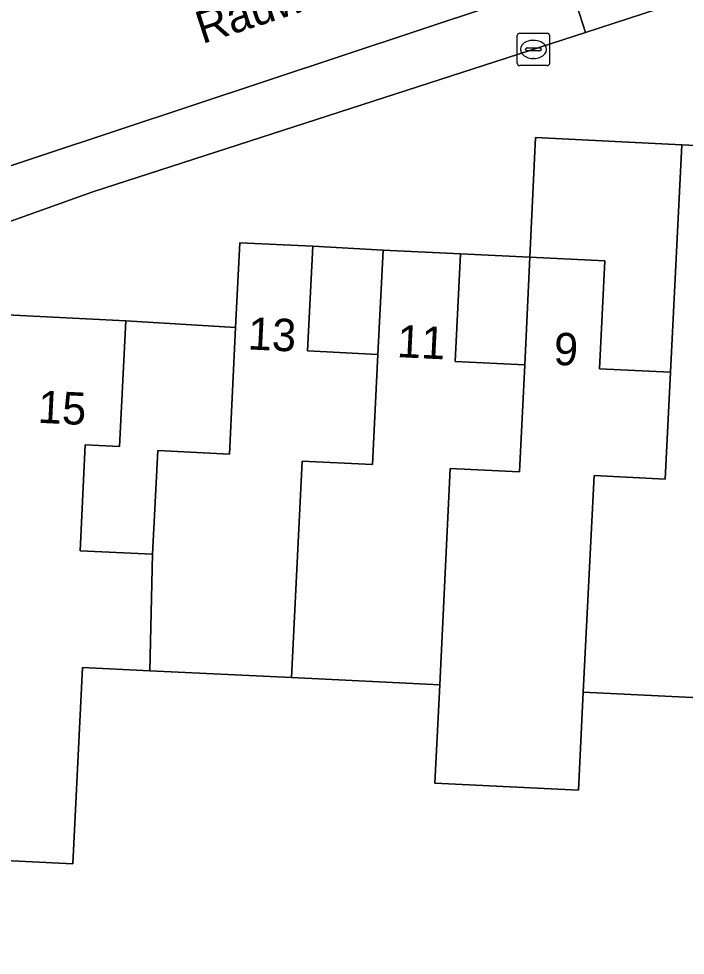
# Model space of a CAD drawing. Extents: x 162989 to 165008, y 383432 to 384338.
# Drawn here: x 164820.82 to 164841.41, y 383769.63 to 383798.57 of the extents above; entities that cross this region are included whole.
import ezdxf

# ---------------------------------------------------------------- set-up
doc = ezdxf.new("R2010")
doc.units = 0
for name, color, linetype in [('IMGEO_Erf', 7, 'Continuous'), ('IMGEO_Kolk', 7, 'Continuous'), ('IMGEO_Openbare_ruimte_label', 7, 'Continuous'), ('IMGEO_Pand', 7, 'Continuous'), ('IMGEO_Pand_nummerreeks', 7, 'Continuous'), ('IMGEO_Parkeervlak_open', 7, 'Continuous'), ('IMGEO_Rijbaan_lokaal_open', 7, 'Continuous'), ('IMGEO_Voetpad_open', 7, 'Continuous')]:
    doc.layers.add(name, color=color, linetype=linetype)

msp = doc.modelspace()

# ---------------------------------------------------------------- linework, layer by layer
at = {"layer": 'IMGEO_Erf'}
for points in [[(164836.617, 383791.199), (164838.925, 383791.086), (164838.761, 383787.756), (164840.958, 383787.647), (164841.304, 383794.676), (164836.783, 383794.906)], [(164829.905, 383791.54), (164829.745, 383788.303), (164831.92, 383788.196), (164832.078, 383791.42)], [(164834.472, 383791.302), (164834.308, 383787.979), (164836.453, 383787.873), (164836.617, 383791.199)], [(164824.133, 383789.236), (164823.941, 383785.348), (164822.879, 383785.4), (164822.718, 383782.129), (164824.961, 383782.02), (164825.119, 383785.228), (164827.33, 383785.119), (164827.523, 383789.033)]]:
    msp.add_lwpolyline(points, close=True, dxfattribs=at)
msp.add_lwpolyline([(164843.114, 383777.524), (164838.265, 383777.763), (164838.116, 383774.729), (164833.679, 383774.947), (164833.828, 383777.981), (164829.246, 383778.207), (164824.877, 383778.422), (164822.79, 383778.525), (164822.491, 383772.449), (164817.468, 383772.696), (164815.895, 383772.774), (164815.752, 383769.87), (164810.693, 383770.119), (164808.731, 383770.216), (164808.575, 383767.048)], dxfattribs=at)
at = {"layer": 'IMGEO_Kolk'}
for p, q in [((164836.224, 383797.199), (164836.224, 383798.051)), ((164836.299, 383798.125), (164837.151, 383798.125)), ((164837.225, 383798.051), (164837.225, 383797.199)), ((164836.483, 383797.619), (164836.483, 383797.631)), ((164836.526, 383797.668), (164836.924, 383797.668)), ((164836.712, 383797.905), (164836.737, 383797.905)), ((164836.967, 383797.631), (164836.967, 383797.619)), ((164836.921, 383797.582), (164836.523, 383797.582)), ((164836.735, 383797.345), (164836.71, 383797.345)), ((164837.151, 383797.125), (164836.299, 383797.125))]:
    msp.add_line(p, q, dxfattribs=at)
for points in [[(164836.224, 383797.199), (164836.224, 383798.051)], [(164836.299, 383798.125), (164837.151, 383798.125)], [(164837.225, 383798.051), (164837.225, 383797.199)], [(164837.151, 383797.125), (164836.299, 383797.125)]]:
    msp.add_lwpolyline(points, dxfattribs=at)
for centre, radius, start, end in [((164836.301, 383798.049), 0.0765, 91.552, 178.448), ((164836.301, 383798.049), 0.0765, 91.552, 178.448), ((164837.149, 383798.049), 0.0765, 1.552, 88.448), ((164837.149, 383798.049), 0.0765, 1.552, 88.448), ((164836.523, 383797.628), 0.0403, 85.8775, 175.7526), ((164836.928, 383797.63), 0.0386, 1.7309, 96.639), ((164836.52, 383797.618), 0.0366, 178.938, 274.7102), ((164836.924, 383797.625), 0.043, 264.8664, 352.4533), ((164836.301, 383797.201), 0.0765, 181.552, 268.448), ((164836.301, 383797.201), 0.0765, 181.552, 268.448), ((164837.149, 383797.201), 0.0765, 271.552, 358.448), ((164837.149, 383797.201), 0.0765, 271.552, 358.448)]:
    msp.add_arc(centre, radius, start, end, dxfattribs=at)
for centre, major_axis, ratio, start_param, end_param in [((164836.711, 383797.625), (-0.387, 0.002), 0.722429, 4.712389, 7.853982), ((164836.736, 383797.625), (-0.39, 0.002), 0.717154, 1.570796, 4.712389)]:
    msp.add_ellipse(centre, major_axis=major_axis, ratio=ratio, start_param=start_param, end_param=end_param, dxfattribs=at)
at = {"layer": 'IMGEO_Pand'}
for points in [[(164840.958, 383787.647), (164840.798, 383784.345), (164838.596, 383784.453), (164838.265, 383777.763), (164843.114, 383777.524), (164843.258, 383780.449), (164845.223, 383780.352), (164845.574, 383787.362), (164845.412, 383787.37), (164843.165, 383787.479), (164843.329, 383790.829), (164844.524, 383790.771), (164844.708, 383794.508), (164841.304, 383794.676)], [(164824.877, 383778.422), (164829.246, 383778.207), (164829.577, 383784.897), (164831.751, 383784.79), (164831.92, 383788.196), (164829.745, 383788.303), (164829.905, 383791.54), (164827.652, 383791.65), (164827.523, 383789.033), (164827.33, 383785.119), (164825.119, 383785.228), (164824.961, 383782.02)], [(164833.828, 383777.981), (164834.151, 383784.672), (164836.296, 383784.567), (164836.453, 383787.873), (164834.308, 383787.979), (164834.472, 383791.302), (164832.078, 383791.42), (164831.92, 383788.196), (164831.751, 383784.79), (164829.577, 383784.897), (164829.246, 383778.207)], [(164838.596, 383784.453), (164840.798, 383784.345), (164840.958, 383787.647), (164838.761, 383787.756), (164838.925, 383791.086), (164836.617, 383791.199), (164836.453, 383787.873), (164836.296, 383784.567), (164834.151, 383784.672), (164833.828, 383777.981), (164833.679, 383774.947), (164838.116, 383774.729), (164838.265, 383777.763)], [(164824.877, 383778.422), (164824.961, 383782.02), (164822.718, 383782.129), (164822.879, 383785.4), (164823.941, 383785.348), (164824.133, 383789.236), (164820.459, 383789.417), (164820.317, 383786.525), (164820.111, 383782.352), (164817.723, 383782.469), (164817.577, 383779.51), (164817.813, 383779.498), (164817.468, 383772.696), (164822.491, 383772.449), (164822.79, 383778.525)]]:
    msp.add_lwpolyline(points, close=True, dxfattribs=at)
at = {"layer": 'IMGEO_Parkeervlak_open'}
msp.add_lwpolyline([(164823.115, 383793.221), (164838.337, 383798.15), (164837.814, 383799.768), (164802.834, 383788.147), (164803.366, 383786.6), (164818.441, 383791.55)], close=True, dxfattribs=at)
at = {"layer": 'IMGEO_Rijbaan_lokaal_open'}
msp.add_lwpolyline([(164797.079, 383790.926), (164799.138, 383785.106), (164801.963, 383786.086), (164803.366, 383786.6), (164802.834, 383788.147), (164837.814, 383799.768), (164838.337, 383798.15), (164840.988, 383799.008)], dxfattribs=at)
at = {"layer": 'IMGEO_Voetpad_open'}
for points in [[(164836.783, 383794.906), (164841.304, 383794.676), (164844.708, 383794.508), (164848.1, 383794.353), (164848.246, 383797.33), (164851.625, 383797.164), (164853.658, 383797.062), (164853.667, 383797.351), (164859.741, 383797.106), (164859.735, 383796.785), (164862.882, 383796.646), (164860.84, 383803.214)], [(164840.988, 383799.008), (164838.337, 383798.15), (164823.115, 383793.221), (164818.441, 383791.55)], [(164820.459, 383789.417), (164824.133, 383789.236), (164827.523, 383789.033), (164827.652, 383791.65), (164829.905, 383791.54), (164832.078, 383791.42), (164834.472, 383791.302), (164836.617, 383791.199), (164836.783, 383794.906)]]:
    msp.add_lwpolyline(points, dxfattribs=at)

# ---------------------------------------------------------------- texts
at = {"layer": 'IMGEO_Openbare_ruimte_label'}
msp.add_text('Rauwveld', height=1, rotation=17.9456, dxfattribs=at).set_placement((164826.494, 383797.787))
at = {"layer": 'IMGEO_Pand_nummerreeks'}
for s, rotation, p in [('13', 357.2048, (164827.884, 383788.354)), ('11', 357.1782, (164832.493, 383788.116)), ('9', 357.1982, (164837.336, 383787.88)), ('15', 357.1796, (164821.4, 383786.086))]:
    msp.add_text(s, height=1, rotation=rotation, dxfattribs=at).set_placement(p)

doc.saveas('drawing.dxf')
